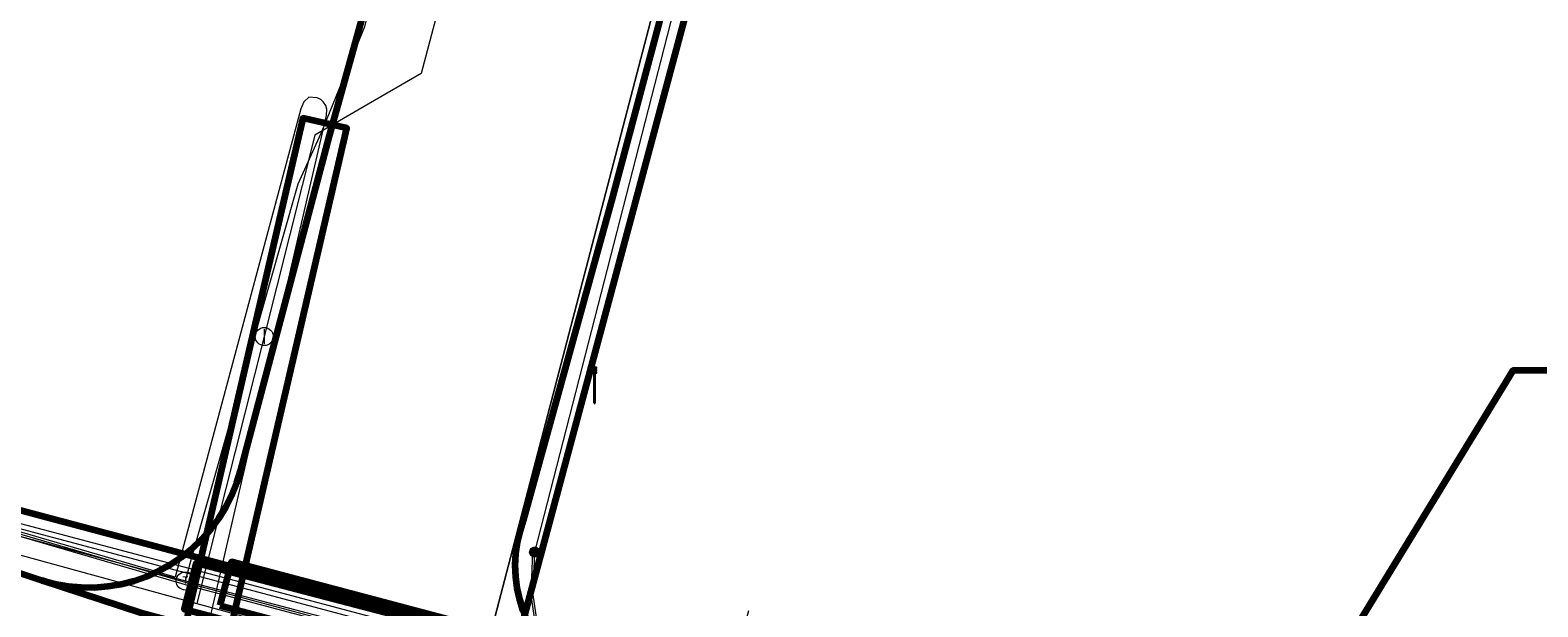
# Model space of a CAD drawing. Extents: x 152558 to 154479, y 462974 to 463683.
# Tile 518 of 638: x 153880 to 153913, y 463439 to 463452. Entities that reach past the tile are written whole.
import ezdxf
from ezdxf.enums import TextEntityAlignment as Align
from ezdxf.lldxf.tags import DXFTag

# ---------------------------------------------------------------- set-up
doc = ezdxf.new("R2010")
doc.units = 0
doc.header["$LTSCALE"] = 0.2
doc.layers.get('0').update_dxf_attribs({"linetype": 'CONTINUOUS'})
for name, color, linetype, lineweight in [('B-RO-KL-DATA_COAXIAAL_17_ZIGGO BV-G', 90, 'KL-DATA-N', 18), ('B-RO-KL-DATA_COAXIAAL_7_ZIGGO BV-G', 90, 'KL-DATA-N', 18), ('B-RO-KL-DATA_HULPSTUK_KPN BV-S', 90, 'CONTINUOUS', 25), ('B-RO-KL-DATA_KABELBED_KPN BV-G', 90, 'CONTINUOUS', 100), ('B-RO-KL-DATA_KABELBED_ZIGGO BV-G', 90, 'CONTINUOUS', 100), ('B-RO-KL-DATA_MANTELBUIS_ZIGGO BV-G', 90, 'CONTINUOUS', 100), ('B-RO-KL-DATA_REGGEFIBER OPERATOR BV-G', 90, 'KL-DATA-N', 18), ('B-RO-KL-DATA_STEDIN NETBEHEER BV-G', 90, 'KL-DATA-N', 18), ('B-RO-KL-ET_LS_400 V_STEDIN NETBEHEER BV-G', 190, 'KL-LS-N', 18), ('B-RO-KL-ET_LS_GEMEENTE AMERSFOORT-S', 190, 'CONTINUOUS', 25), ('B-RO-KL-ET_LS_HULPSTUK_STEDIN NETBEHEER BV-S', 190, 'CONTINUOUS', 25), ('B-RO-KL-ET_LS_MANTELBUIS_PE_110_STEDIN NETBEHEER BV-G', 190, 'CONTINUOUS', 100), ('B-RO-KL-ET_LS_MANTELBUIS_PVC_125_STEDIN NETBEHEER BV-G', 190, 'CONTINUOUS', 100), ('B-RO-KL-ET_MS_MANTELBUIS_PE_110_STEDIN NETBEHEER BV-G', 130, 'CONTINUOUS', 100), ('B-RO-KL-GAS_LD_HULPSTUK_STEDIN NETBEHEER BV-S', 50, 'CONTINUOUS', 25), ('B-RO-KL-GAS_LD_PVC_110_0.1 BAR_STEDIN NETBEHEER BV-G', 50, 'KL-GAS-LD-N', 18), ('B-RO-KL-GAS_LD_PVC_160_0.1 BAR_STEDIN NETBEHEER BV-G', 50, 'KL-GAS-LD-N', 18), ('B-RO-KL-GAS_LD_PVC_63_0.1 BAR_STEDIN NETBEHEER BV-G', 50, 'KL-GAS-LD-N', 18), ('B-RO-KL-WATER_100_VITENS-G', 170, 'KL-WATER-N', 18), ('B-RO-KL-WATER_HULPSTUK_VITENS-S', 170, 'CONTINUOUS', 25), ('B-RO-OG-INFO_STEDIN NETBEHEER BV-G', 7, 'CONTINUOUS', 18)]:
    doc.layers.add(name, color=color, linetype=linetype, lineweight=lineweight)
doc.styles.add('NLCS-ISO', font='NLCS-ISO.ttf')
tags = doc.linetypes.add('KL-DATA-N', pattern='A,4,-1,[101,NLCS.SHX,S=0.5,R=0,X=0,Y=0],-1,4,-1,["D",Standard,S=1,R=0,X=-0.25,Y=-0.5],-1.5', length=12.5).pattern_tags.tags
tags[18] = DXFTag(74, 10)
tags = doc.linetypes.add('KL-GAS-LD-N', pattern='A,4,-1,[69,NLCS.SHX,S=0.5,R=0,X=0,Y=0],-1,4,-1,["L",Standard,S=1,R=0,X=0.25,Y=-0.5],-2', length=13).pattern_tags.tags
tags[18] = DXFTag(74, 10)
tags = doc.linetypes.add('KL-LS-N', pattern='A,4,-1,[103,NLCS.SHX,S=0.75,R=0,X=0,Y=0],-1,4,-1,["L",Standard,S=1,R=0,X=0,Y=-0.5],-2', length=13).pattern_tags.tags
tags[18] = DXFTag(74, 10)
doc.linetypes.add('KL-WATER-N', pattern='A,7,-0.5,[168,NLCS.SHX,S=0.75,R=0,X=0.75,Y=0],-2', length=9.5)

# ---------------------------------------------------------------- blocks, each defined once
blk = doc.blocks.new('SKL-WTB_HULP_T STUK-SO')
at = {"color": 0, "linetype": 'ByBlock', "lineweight": 18}
blk.add_circle((0, 0), 1, dxfattribs=at)
at = {"color": 0, "linetype": 'ByBlock', "lineweight": -2, "style": 'NLCS-ISO'}
blk.add_text('T', height=1, dxfattribs=at).set_placement((0, 0), align=Align.MIDDLE_CENTER)
at = {"color": 0, "linetype": 'ByBlock', "lineweight": 18, "style": 'NLCS-ISO', "flags": 1}
for tag, p in [('TYPE', (1.5, 0)), ('LABEL', (1.5, -1.5)), ('OMSCHRIJVING', (1.5, -3))]:
    blk.add_attdef(tag, p, '', height=1, dxfattribs=at)
blk = doc.blocks.new('SKL-WTB_HULP_MOF-SO')
at = {"linetype": 'ByBlock', "lineweight": 18}
h = blk.add_hatch(color=0, dxfattribs=at)
h.dxf.hatch_style = 1
h.paths.add_polyline_path([(-0.5625, 0, 1), (0.5625, 0, 1)])
at = {"color": 0, "linetype": 'ByBlock', "lineweight": 18}
blk.add_circle((0, 0), 0.5625, dxfattribs=at)
at = {"color": 0, "linetype": 'ByBlock', "lineweight": 18, "style": 'NLCS-ISO', "flags": 1}
for tag, p in [('TYPE', (1.5, 0)), ('LABEL', (1.5, -1.5)), ('OMSCHRIJVING', (1.5, -3))]:
    blk.add_attdef(tag, p, '', height=1, dxfattribs=at)
blk = doc.blocks.new('SKL-WTB_HULP_AFSLUITER-SO')
at = {"color": 0, "linetype": 'ByBlock', "lineweight": 18}
blk.add_lwpolyline([(0, 0.8), (0, -0.8)], dxfattribs=at)
blk.add_circle((0, 0), 1, dxfattribs=at)
at = {"color": 0, "linetype": 'ByBlock', "lineweight": 18, "style": 'NLCS-ISO', "flags": 1}
for tag, p in [('TYPE', (1.5, 0)), ('LABEL', (1.5, -1.5)), ('OMSCHRIJVING', (1.5, -3))]:
    blk.add_attdef(tag, p, '', height=1, dxfattribs=at)
blk = doc.blocks.new('SKL-WTB_HULP_OVERIG-SO')
at = {"color": 0, "linetype": 'ByBlock', "lineweight": 18}
for points in [[(-0.14, 0.14), (0.14, -0.14)], [(0.14, 0.14), (-0.14, -0.14)]]:
    blk.add_lwpolyline(points, dxfattribs=at)
at = {"color": 0, "linetype": 'ByBlock', "lineweight": 18, "style": 'NLCS-ISO', "flags": 1}
for tag, p in [('TYPE', (1.5, 0)), ('LABEL', (1.5, -1.5)), ('OMSCHRIJVING', (1.5, -3))]:
    blk.add_attdef(tag, p, '', height=1, dxfattribs=at)
blk = doc.blocks.new('SKL-ET_LS_MAST-SO')
for p, q in [((-0.05, 2.07), (0.05, 2.07)), ((-0.05, -2), (0.05, -2))]:
    blk.add_line(p, q)
for points in [[(-0.18, 1.76), (-0.22, 1.76), (-0.22, 1.84), (-0.18, 1.84), (-0.18, 1.79)], [(-0.18, 1.79), (-0.05, 1.79)], [(-0.18, 1.76), (-0.05, 1.76)], [(-0.05, -2), (-0.05, 2.07)], [(0.05, -2), (0.05, 2.07)], [(0.18, 1.92), (0.05, 1.92)], [(0.18, 1.89), (0.05, 1.89)], [(0.18, 1.89), (0.22, 1.89), (0.22, 1.97), (0.18, 1.97), (0.18, 1.92)], [(0.18, 1.63), (0.22, 1.63), (0.22, 1.71), (0.18, 1.71), (0.18, 1.66)], [(-0.18, 1.49), (-0.22, 1.49), (-0.22, 1.57), (-0.18, 1.57), (-0.18, 1.52)], [(-0.18, 1.52), (-0.05, 1.52)], [(-0.18, 1.49), (-0.05, 1.49)], [(0.18, 1.66), (0.05, 1.66)], [(0.18, 1.63), (0.05, 1.63)], [(0.18, 1.39), (0.05, 1.39)], [(0.18, 1.36), (0.05, 1.36)], [(0.18, 1.36), (0.22, 1.36), (0.22, 1.44), (0.18, 1.44), (0.18, 1.39)]]:
    blk.add_lwpolyline(points)

msp = doc.modelspace()

# ---------------------------------------------------------------- linework, layer by layer
at = {"layer": 'B-RO-KL-DATA_COAXIAAL_17_ZIGGO BV-G', "flags": 128}
msp.add_lwpolyline([(153907.824, 463531.839), (153914.669, 463529.986), (153913.11, 463523.981), (153912.733, 463522.53), (153910.795, 463515.064), (153908.982, 463508.082), (153907.45, 463502.181), (153906.884, 463500), (153905.958, 463496.546), (153904.476, 463491.016), (153903.541, 463487.525), (153903.361, 463486.852), (153900.461, 463476.03), (153899.424, 463472.161), (153898.156, 463467.429), (153896.293, 463460.476), (153890.44, 463438.633), (153894.643, 463437.513), (153894.645, 463437.519), (153895.028, 463437.397), (153903.205, 463434.785), (153905.885, 463433.929), (153909.307, 463432.837), (153917.115, 463430.343), (153916.284, 463426.935), (153914.051, 463417.777), (153913.345, 463414.884), (153912.442, 463415.151), (153912.169, 463415.231), (153912.067, 463414.807), (153912.048, 463414.728), (153911.88, 463414.031), (153911.525, 463414.117)], dxfattribs=at)
at = {"layer": 'B-RO-KL-DATA_COAXIAAL_7_ZIGGO BV-G', "flags": 128}
msp.add_lwpolyline([(153867.288, 463426.344), (153867.714, 463427.941), (153867.74, 463428.04), (153868.548, 463431.071), (153870.835, 463439.647), (153871.882, 463443.576), (153874.876, 463442.779), (153878.939, 463441.697), (153883.087, 463440.592), (153890.158, 463438.708), (153890.44, 463438.633), (153894.643, 463437.513), (153894.645, 463437.519), (153895.028, 463437.397), (153895.558, 463439.344)], dxfattribs=at)
at = {"layer": 'B-RO-KL-DATA_KABELBED_KPN BV-G', "flags": 128}
for points in [[(153879.942, 463440.005), (153880.228, 463439.93), (153880.519, 463439.879), (153880.813, 463439.853), (153881.109, 463439.852), (153881.403, 463439.876), (153881.695, 463439.925), (153881.981, 463439.998), (153882.26, 463440.095), (153882.529, 463440.216), (153882.788, 463440.359), (153883.033, 463440.524), (153883.264, 463440.709), (153883.478, 463440.913), (153883.674, 463441.134), (153883.85, 463441.371), (153884.006, 463441.622), (153884.14, 463441.885), (153884.251, 463442.159), (153884.339, 463442.441), (153886.293, 463449.804), (153889.758, 463462.275)], [(153894.461, 463436.843), (153892.099, 463437.714), (153891.871, 463437.828), (153891.654, 463437.961), (153891.45, 463438.113), (153891.261, 463438.283), (153891.087, 463438.469), (153890.93, 463438.669), (153890.792, 463438.883), (153890.673, 463439.108), (153890.575, 463439.343), (153890.498, 463439.586), (153890.442, 463439.835), (153890.41, 463440.087), (153890.399, 463440.341), (153890.412, 463440.596), (153890.447, 463440.848), (153890.504, 463441.096), (153890.583, 463441.338), (153892.551, 463448.478), (153895.807, 463460.675)], [(153858.381, 463445.826), (153859.735, 463445.465), (153859.737, 463445.465), (153859.942, 463445.41), (153878.699, 463440.415), (153879.942, 463440.005)], [(153894.461, 463436.843), (153890.816, 463436.951), (153882.125, 463439.287), (153879.942, 463440.005)]]:
    msp.add_lwpolyline(points, dxfattribs=at)
at = {"layer": 'B-RO-KL-DATA_KABELBED_ZIGGO BV-G', "flags": 128}
for points in [[(153896.293, 463460.476), (153890.44, 463438.633)], [(153916.172, 463444.645), (153912.429, 463444.645), (153907.924, 463437.268)], [(153878.939, 463441.697), (153890.44, 463438.633)]]:
    msp.add_lwpolyline(points, dxfattribs=at)
at = {"layer": 'B-RO-KL-DATA_MANTELBUIS_ZIGGO BV-G', "flags": 128}
msp.add_lwpolyline([(153883.087, 463440.592), (153890.158, 463438.708)], dxfattribs=at)
at = {"layer": 'B-RO-KL-DATA_REGGEFIBER OPERATOR BV-G', "flags": 128}
for points in [[(153894.92, 463455.815), (153894.331, 463455.969), (153889.782, 463438.536), (153897.45, 463435.876), (153902.358, 463434.406), (153909.002, 463432.387), (153916.463, 463430.117), (153919.911, 463429.052), (153924.237, 463427.722), (153926.002, 463427.188), (153941.575, 463422.388), (153943.751, 463422.07), (153944.961, 463422.998), (153947.427, 463432.653), (153948.288, 463436.438)], [(153889.782, 463438.536), (153894.331, 463455.969)], [(153875.06, 463442.433), (153882.613, 463440.429), (153889.582, 463438.573), (153889.782, 463438.536)]]:
    msp.add_lwpolyline(points, dxfattribs=at)
at = {"layer": 'B-RO-KL-DATA_STEDIN NETBEHEER BV-G', "flags": 128}
msp.add_lwpolyline([(153955.961, 463418.375), (153952.326, 463419.494), (153937.447, 463423.85), (153919.554, 463429.648), (153894.54, 463437.133), (153836.031, 463452.712), (153820.669, 463456.749), (153787.289, 463465.927), (153763.353, 463472.231), (153739.302, 463478.912), (153705.44, 463487.828), (153685.861, 463493.176), (153684.756, 463494.085), (153645.118, 463504.529), (153582.945, 463521.323), (153579.539, 463522.017), (153534.943, 463533.939), (153503.696, 463542.348), (153473.263, 463550.442)], dxfattribs=at)
at = {"layer": 'B-RO-KL-ET_LS_400 V_STEDIN NETBEHEER BV-G', "flags": 128}
for points in [[(153644.703, 463503.015), (153654.433, 463500.381), (153678.351, 463493.736), (153701.049, 463488.947), (153705.4, 463487.683), (153739.24, 463478.669), (153740.768, 463478.458), (153747.233, 463476.741), (153763.379, 463472.327), (153785.883, 463466.264), (153787.289, 463465.927), (153820.695, 463456.845), (153831.924, 463453.613), (153836.005, 463452.615), (153861.496, 463445.856), (153878.911, 463441.187), (153883.232, 463439.926), (153894.488, 463436.94), (153894.871, 463436.818)], [(153890.829, 463440.632), (153895.016, 463456.956), (153895.323, 463458.142), (153895.898, 463460.309), (153896.107, 463461.096), (153897.151, 463464.997)], [(153890.829, 463440.632), (153890.779, 463440.639), (153890.743, 463439.68), (153890.883, 463438.73), (153891.198, 463437.822), (153891.239, 463437.75), (153883.219, 463439.878), (153878.897, 463441.139), (153876.594, 463441.756), (153869.052, 463443.778), (153863.716, 463445.209), (153859.526, 463446.327), (153856.695, 463447.078), (153854.227, 463447.732), (153853.065, 463448.041), (153850.594, 463448.696), (153845.674, 463450), (153841.967, 463450.983), (153840.848, 463451.28), (153839.573, 463451.618), (153835.993, 463452.567), (153834.34, 463452.971)], [(153882.517, 463424.762), (153880.433, 463425.322), (153880.608, 463425.985), (153886.233, 463450.278), (153886.242, 463450.415), (153886.215, 463450.493), (153886.165, 463450.57), (153886.105, 463450.626), (153886.028, 463450.668), (153885.838, 463450.678), (153885.727, 463450.574), (153885.664, 463450.425), (153882.893, 463440.077), (153878.924, 463441.235), (153873.344, 463442.731), (153871.97, 463443.1), (153871.635, 463443.187), (153871.476, 463443.228)], [(153890.182, 463421.673), (153892.596, 463421.023), (153893.557, 463423.926), (153897.1, 463434.271), (153893.913, 463435.247), (153893.074, 463435.697), (153892.334, 463436.293), (153891.716, 463437.017), (153891.244, 463437.843), (153890.932, 463438.742), (153890.793, 463439.683), (153890.829, 463440.632)]]:
    msp.add_lwpolyline(points, dxfattribs=at)
at = {"layer": 'B-RO-KL-ET_LS_MANTELBUIS_PE_110_STEDIN NETBEHEER BV-G', "flags": 128}
msp.add_lwpolyline([(153881.095, 463425.872), (153886.68, 463449.993), (153885.706, 463450.219), (153880.121, 463426.098), (153881.095, 463425.872)], dxfattribs=at)
at = {"layer": 'B-RO-KL-ET_LS_MANTELBUIS_PVC_125_STEDIN NETBEHEER BV-G', "flags": 128}
for points in [[(153889.813, 463437.612), (153890.079, 463438.628), (153883.351, 463440.386), (153883.085, 463439.37), (153889.813, 463437.612)], [(153883.879, 463439.451), (153889.87, 463437.858), (153890.126, 463438.824), (153884.135, 463440.417), (153883.879, 463439.451)]]:
    msp.add_lwpolyline(points, dxfattribs=at)
at = {"layer": 'B-RO-KL-ET_MS_MANTELBUIS_PE_110_STEDIN NETBEHEER BV-G', "flags": 128}
msp.add_lwpolyline([(153881.095, 463425.872), (153886.68, 463449.993), (153885.706, 463450.219), (153880.121, 463426.098), (153881.095, 463425.872)], dxfattribs=at)
at = {"layer": 'B-RO-KL-GAS_LD_PVC_110_0.1 BAR_STEDIN NETBEHEER BV-G', "flags": 128}
msp.add_lwpolyline([(153883.114, 463439.993), (153883.274, 463440.571)], dxfattribs=at)
at = {"layer": 'B-RO-KL-GAS_LD_PVC_160_0.1 BAR_STEDIN NETBEHEER BV-G', "flags": 128}
for points in [[(153699.494, 463489.211), (153707.202, 463487.196), (153710.04, 463486.476), (153711.979, 463485.985), (153713.067, 463485.709), (153720.123, 463483.92), (153721.33, 463483.611), (153722.686, 463483.264), (153724.548, 463482.763), (153730.429, 463481.135), (153732.667, 463480.515), (153734.114, 463480.114), (153734.793, 463479.926), (153736.79, 463479.373), (153741.803, 463478.114), (153741.846, 463478.103), (153743.982, 463477.566), (153747.931, 463476.465), (153751.2, 463475.554), (153752.55, 463475.178), (153754.522, 463474.628), (153760.619, 463472.932), (153761.891, 463472.579), (153763.723, 463472.071), (153765.44, 463471.595), (153771.036, 463470.124), (153773.324, 463469.522), (153774.389, 463469.242), (153777.359, 463468.461), (153781.306, 463467.422), (153785.581, 463466.297), (153788.689, 463465.479), (153791.612, 463464.71), (153793.158, 463464.303), (153793.218, 463464.287), (153801.024, 463462.232), (153803.92, 463461.457), (153804.209, 463461.377), (153806.041, 463460.872), (153811.864, 463459.267), (153813.816, 463458.729), (153815.456, 463458.277), (153818.264, 463457.503), (153821.036, 463456.739), (153833.981, 463453.32), (153839.225, 463451.904), (153840.209, 463451.638), (153842.783, 463450.943), (153845.514, 463450.206), (153850.881, 463448.773), (153851.005, 463448.74), (153851.17, 463448.696), (153858.027, 463446.87), (153861.322, 463445.993), (153864.341, 463445.131), (153870.264, 463443.444), (153872.028, 463442.973), (153874.443, 463442.328), (153876.175, 463441.865), (153883.114, 463439.993)], [(153883.114, 463439.993), (153891.01, 463437.917)]]:
    msp.add_lwpolyline(points, dxfattribs=at)
at = {"layer": 'B-RO-KL-GAS_LD_PVC_63_0.1 BAR_STEDIN NETBEHEER BV-G', "flags": 128}
msp.add_lwpolyline([(153883.274, 463440.571), (153885.606, 463448.762), (153886.111, 463449.882), (153887.074, 463452.242), (153887.959, 463455.673), (153889.265, 463460.153), (153889.667, 463461.545), (153889.682, 463461.597), (153889.956, 463462.548), (153890.796, 463465.461), (153891.267, 463467.312), (153891.607, 463468.647), (153891.995, 463470.15), (153892.183, 463470.862), (153892.437, 463471.828), (153892.53, 463472.181), (153892.998, 463473.956), (153893.068, 463474.223), (153893.503, 463475.875), (153894.715, 463480.122), (153894.924, 463481.047), (153895.21, 463482.316), (153895.25, 463482.493), (153895.411, 463483.089), (153895.81, 463484.515), (153896.044, 463485.35), (153896.244, 463486.066), (153897.829, 463491.728), (153898.015, 463492.391), (153898.265, 463493.285), (153898.738, 463494.977), (153898.935, 463495.699), (153899.2, 463496.676), (153899.392, 463497.387), (153899.676, 463498.438), (153901.025, 463503.427), (153901.472, 463505.08), (153901.887, 463506.615), (153901.907, 463506.69), (153902.012, 463507.075), (153902.201, 463507.768), (153902.645, 463509.397), (153902.892, 463510.305), (153904.481, 463516.145), (153904.554, 463516.412), (153905.03, 463518.162), (153905.165, 463518.658), (153905.271, 463519.045), (153905.503, 463519.897), (153905.795, 463520.968), (153906.093, 463522.06), (153907.254, 463526.321), (153907.656, 463527.796), (153908.046, 463529.228), (153908.223, 463529.877), (153909.394, 463533.973), (153910.678, 463536.327), (153911.011, 463536.938), (153914.074, 463540.046), (153922.916, 463547.581), (153924.847, 463549.231), (153932.568, 463555.835), (153932.63, 463555.898), (153932.653, 463555.984), (153932.7, 463556.341)], dxfattribs=at)
at = {"layer": 'B-RO-KL-WATER_100_VITENS-G', "flags": 128}
for points in [[(153900.641, 463497.746), (153900.589, 463497.55), (153899.221, 463492.382), (153898.901, 463491.174), (153897.475, 463485.785), (153897.286, 463485.072), (153895.86, 463479.683), (153895.737, 463479.217), (153894.435, 463474.297), (153894.246, 463473.582), (153892.82, 463468.195), (153892.696, 463467.727), (153891.205, 463462.093), (153891.03, 463461.433), (153888.322, 463451.204), (153887.15, 463450.523), (153885.977, 463449.841), (153884.856, 463445.393)], [(153831.454, 463453.746), (153837.641, 463452.048), (153845.172, 463449.981), (153851.007, 463448.38), (153855.656, 463447.104), (153862.676, 463445.177), (153869.952, 463443.18), (153874.602, 463441.904), (153883.37, 463439.498)], [(153884.856, 463445.393), (153883.37, 463439.498)], [(153883.37, 463439.498), (153891.849, 463437.171), (153896.496, 463435.821), (153902.833, 463433.981), (153908.902, 463432.219), (153913.513, 463430.88), (153921.427, 463428.582), (153926.305, 463427.165), (153937.424, 463423.936)]]:
    msp.add_lwpolyline(points, dxfattribs=at)
at = {"layer": 'B-RO-OG-INFO_STEDIN NETBEHEER BV-G', "flags": 128}
msp.add_lwpolyline([(153881.095, 463425.872), (153886.68, 463449.993), (153885.706, 463450.219), (153880.121, 463426.098), (153881.095, 463425.872)], dxfattribs=at)
msp.add_lwpolyline([(153881.095, 463425.872), (153886.68, 463449.993), (153885.706, 463450.219), (153880.121, 463426.098), (153881.095, 463425.872)], dxfattribs=at)

# ---------------------------------------------------------------- block references
at = {"layer": 'B-RO-KL-DATA_HULPSTUK_KPN BV-S', "xscale": 0.2, "yscale": 0.2, "zscale": 0.2}
msp.add_blockref('SKL-WTB_HULP_OVERIG-SO', (153879.942, 463440.005), dxfattribs=at)
msp.add_blockref('SKL-WTB_HULP_OVERIG-SO', (153879.942, 463440.005), dxfattribs=at)
msp.add_blockref('SKL-WTB_HULP_OVERIG-SO', (153879.942, 463440.005), dxfattribs=at)
at = {"layer": 'B-RO-KL-ET_LS_GEMEENTE AMERSFOORT-S', "xscale": 0.2, "yscale": 0.2, "zscale": 0.2}
msp.add_blockref('SKL-ET_LS_MAST-SO', (153892.15, 463444.317), dxfattribs=at)
at = {"layer": 'B-RO-KL-ET_LS_HULPSTUK_STEDIN NETBEHEER BV-S', "xscale": 0.2, "yscale": 0.2, "zscale": 0.2}
msp.add_blockref('SKL-WTB_HULP_MOF-SO', (153890.829, 463440.632), dxfattribs=at)
at = {"layer": 'B-RO-KL-GAS_LD_HULPSTUK_STEDIN NETBEHEER BV-S', "xscale": 0.2, "yscale": 0.2, "zscale": 0.2}
msp.add_blockref('SKL-WTB_HULP_T STUK-SO', (153883.114, 463439.993), dxfattribs=at)
at = {"layer": 'B-RO-KL-WATER_HULPSTUK_VITENS-S', "xscale": 0.2, "yscale": 0.2, "zscale": 0.2}
msp.add_blockref('SKL-WTB_HULP_AFSLUITER-SO', (153884.856, 463445.393), dxfattribs=at)

doc.saveas('drawing.dxf')
